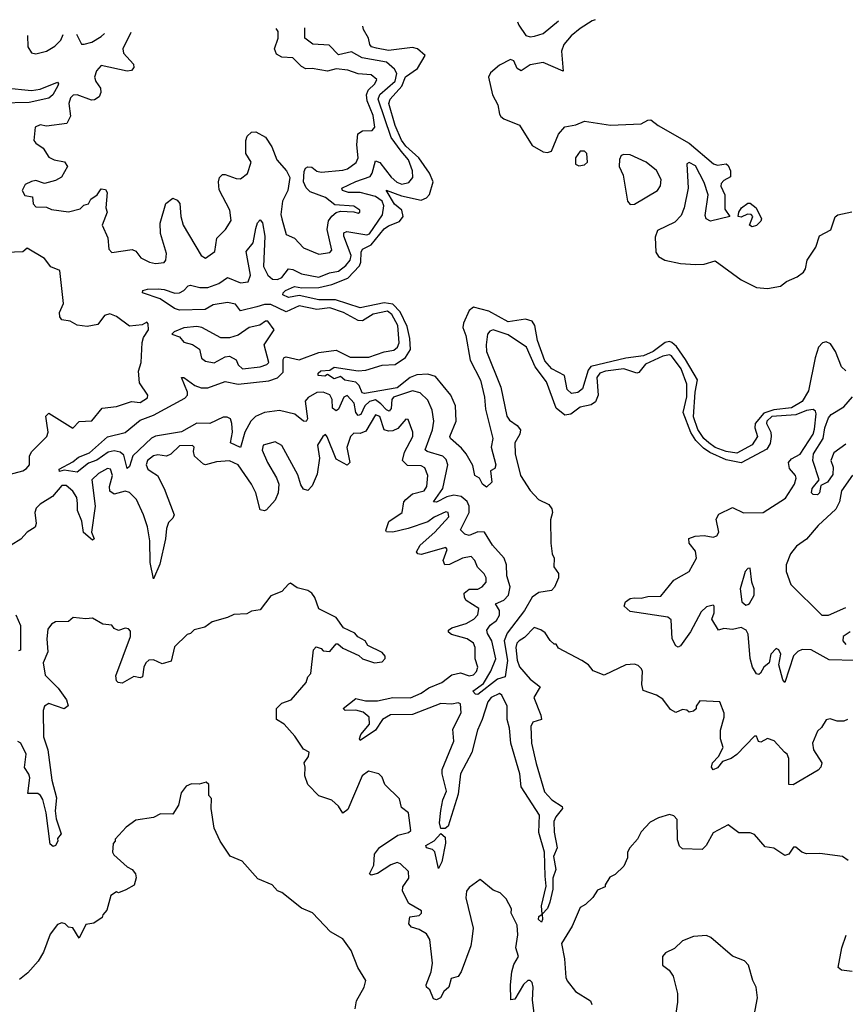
# Model space of a CAD drawing. Extents: x 2494106 to 2685573, y 758056 to 915185.
# Tile 482 of 507: x 2629881 to 2633672, y 909736 to 914260. Entities that reach past the tile are written whole.
import ezdxf

# ---------------------------------------------------------------- set-up
doc = ezdxf.new("R2010")
doc.units = 0

msp = doc.modelspace()

# ---------------------------------------------------------------- linework, layer by layer
at = {"layer": '0CON05XD'}
for points in [[(2632524.3, 914259.5), (2632510, 914255), (2632455, 914218.9), (2632414.3, 914185.7), (2632380.5, 914145), (2632368.9, 914115), (2632377, 914023), (2632285, 914062.9), (2632225, 914052), (2632183.9, 914023.9), (2632165.9, 914035.9), (2632150, 914070), (2632135, 914076.5), (2632085, 914050.3), (2632043.2, 914015), (2632033.7, 913995), (2632051.8, 913915), (2632077.6, 913867.6), (2632084.1, 913825), (2632090.9, 913815), (2632105, 913803.5), (2632176.7, 913775), (2632235, 913682.1), (2632285, 913652.6), (2632305, 913649.6), (2632323.9, 913656.1), (2632356, 913734), (2632385, 913767.5), (2632435, 913776.2), (2632475, 913793.3), (2632594.5, 913775.5), (2632735, 913781.5), (2632765, 913798.6), (2632780, 913800), (2632812.7, 913772.7), (2632955, 913692.7), (2633066.7, 913596.7), (2633085, 913591.4), (2633125, 913596.7), (2633135, 913590), (2633145.8, 913565), (2633145, 913537.5), (2633115, 913521.2), (2633102.6, 913507.4), (2633100.6, 913495), (2633118.9, 913455), (2633118.8, 913388.8), (2633142.5, 913355), (2633053.9, 913333.9), (2633034.1, 913344.1), (2633029.3, 913359.3), (2633042.9, 913455), (2633025, 913511.2), (2632985, 913588.8), (2632955, 913603.3), (2632945, 913597.5), (2632951.1, 913485), (2632932.9, 913395), (2632919.4, 913360.6), (2632890.2, 913329.8), (2632809.7, 913290.3), (2632799.6, 913259.6), (2632801.7, 913191.7), (2632815, 913171.1), (2632843.8, 913155), (2632915, 913138.9), (2632985, 913135.5), (2633025, 913136.5), (2633075, 913152), (2633193.7, 913063.7), (2633265, 913028.5), (2633315, 913024.5), (2633374.6, 913035.4), (2633402.7, 913057.3), (2633451.3, 913078.7), (2633480.5, 913099.5), (2633490, 913115), (2633497.5, 913155), (2633536.5, 913215), (2633553.6, 913266.4), (2633606.2, 913293.8), (2633625.5, 913354.5), (2633637.5, 913362.5), (2633703, 913377)], [(2632167.8, 914249.3), (2632172.6, 914235), (2632205, 914187.1), (2632225, 914181.1), (2632245, 914184.4), (2632285, 914195.8), (2632355.9, 914254.7)], [(2630391.4, 914199.9), (2630354.4, 914125), (2630357.5, 914105), (2630403.3, 914055), (2630405, 914040), (2630394.1, 914025.9), (2630375, 914022.5), (2630255, 914049.5), (2630234.5, 914025), (2630224.4, 913995), (2630230.8, 913975), (2630252, 913945), (2630254, 913925), (2630245.5, 913904.5), (2630225, 913891.4), (2630210.3, 913890.3), (2630145, 913914.3), (2630127, 913913), (2630115, 913900), (2630106.9, 913875), (2630114.2, 913815.8), (2630098, 913782), (2630005, 913770), (2629975, 913776.7), (2629952.5, 913765), (2629946.7, 913705), (2629955, 913692.5), (2629989.3, 913669.3), (2630015, 913627.5), (2630040, 913615), (2630086.7, 913606.7), (2630100, 913585), (2630073.9, 913536.1), (2630045, 913520), (2629995, 913507.5), (2629955, 913520), (2629935, 913516.7), (2629907, 913503), (2629892.5, 913475), (2629905, 913452.5), (2629940, 913445), (2629943, 913413), (2629955, 913400), (2630005, 913397.5), (2630027, 913387), (2630105, 913376.7), (2630158.8, 913391.2), (2630175, 913407.5), (2630197, 913413), (2630207.5, 913435), (2630237.5, 913455), (2630255, 913482.5), (2630275, 913480), (2630282.5, 913465), (2630276.7, 913395), (2630283.3, 913375), (2630260, 913315), (2630286.7, 913256.7), (2630290, 913205), (2630305, 913190), (2630397, 913203), (2630415, 913196.7), (2630437.5, 913165), (2630477.5, 913145), (2630505, 913138.8), (2630545, 913143.3), (2630552.5, 913155), (2630555.8, 913185), (2630527.3, 913277.3), (2630526.2, 913325), (2630552, 913415), (2630585, 913440), (2630605, 913430), (2630616.2, 913415), (2630621.2, 913355), (2630632, 913315), (2630715, 913176.7), (2630735, 913163.3), (2630776.7, 913195), (2630786.2, 913255), (2630826.7, 913295), (2630853, 913337), (2630845.7, 913385), (2630797.7, 913477.7), (2630793.8, 913515), (2630798.8, 913535), (2630812.3, 913547.7), (2630825, 913548.8), (2630875, 913530), (2630895, 913528.8), (2630927.3, 913552.7), (2630943.8, 913605), (2630920, 913645), (2630920, 913705), (2630926.2, 913723.8), (2630945, 913743.3), (2630965, 913743.8), (2631009.3, 913719.3), (2631038.8, 913675), (2631062.5, 913615), (2631106.2, 913565), (2631121.2, 913535), (2631112, 913475), (2631088.6, 913425), (2631080, 913365), (2631084.5, 913344.5), (2631105, 913272.5), (2631142.5, 913255), (2631185, 913211.2), (2631255, 913182), (2631305, 913190), (2631315, 913200), (2631292.9, 913295), (2631300, 913335), (2631315, 913356.7), (2631335, 913373.3), (2631355, 913380), (2631415, 913376.7), (2631435, 913370), (2631442.5, 913375), (2631442.5, 913385), (2631415, 913403.3), (2631328.3, 913408.3), (2631285, 913441.9), (2631215, 913469.2), (2631196.7, 913486.7), (2631183.8, 913515), (2631187.6, 913562.4), (2631193.3, 913576.7), (2631205, 913584.2), (2631222.1, 913582.1), (2631245, 913564.2), (2631265, 913559.2), (2631365, 913567.8), (2631386.1, 913573.9), (2631426.4, 913603.6), (2631435.5, 913624.5), (2631428.9, 913685), (2631434.3, 913735.7), (2631455, 913748.8), (2631499.2, 913750.8), (2631512, 913765), (2631505, 913820), (2631476.6, 913886.6), (2631473.8, 913915), (2631480.9, 913935), (2631511.9, 913965), (2631520.8, 913985), (2631495, 914006.5), (2631435, 914010.5), (2631387.5, 914027.5), (2631335, 914034.4), (2631295, 914023.1), (2631225, 914035.5), (2631195, 914034.3), (2631175.8, 914045), (2631135, 914084.4), (2631085, 914087.1), (2631061.1, 914101.1), (2631051.8, 914125), (2631068.9, 914175), (2631067.5, 914205), (2631059.7, 914218.5)], [(2629916.8, 914186.8), (2629918, 914135), (2629935, 914107.5), (2629955, 914103.3), (2630005, 914114.3), (2630042, 914138), (2630070.8, 914165), (2630080.6, 914191.3)], [(2632876.7, 911415), (2632872.5, 911502.5), (2632857.5, 911515), (2632685, 911541.2), (2632657.5, 911565), (2632663.3, 911585), (2632685, 911600), (2632705, 911603.3), (2632735, 911601.2), (2632765, 911610), (2632825, 911611.2), (2632885, 911683.8), (2632955, 911723.8), (2632988.8, 911785), (2632985, 911817.5), (2632956.2, 911855), (2632953.9, 911876.1), (2632983, 911887), (2633025, 911889.2), (2633065, 911882), (2633082.3, 911887.7), (2633092, 911905), (2633080, 911965), (2633091.7, 911988.3), (2633155, 912018), (2633205, 911994.2), (2633295, 911996), (2633398.1, 912061.9), (2633438.9, 912125), (2633447.6, 912152.4), (2633444.4, 912165), (2633417, 912197), (2633411.4, 912225), (2633425, 912241.4), (2633465, 912262.9), (2633524.6, 912355), (2633531.3, 912378.7), (2633538.6, 912448.6), (2633535, 912461.2), (2633525, 912468.1), (2633495, 912464.5), (2633445.2, 912444.8), (2633335, 912436.3), (2633311.9, 912415), (2633310.6, 912405), (2633330.3, 912365), (2633332.8, 912345), (2633327.6, 912312.4), (2633312.9, 912287.1), (2633195, 912224.1), (2633125, 912236.6), (2633050.9, 912270.9), (2633021.4, 912291.4), (2632986, 912326), (2632963.1, 912363.1), (2632928.3, 912455), (2632945, 912526.7), (2632944.3, 912584.3), (2632918.2, 912655), (2632875, 912715.7), (2632865, 912719.4), (2632835, 912714), (2632755, 912676.9), (2632725, 912638.6), (2632715, 912635.6), (2632655, 912656), (2632571.2, 912645), (2632544.8, 912635.2), (2632531.6, 912615), (2632538, 912535), (2632525, 912504.4), (2632505, 912489.5), (2632455, 912480), (2632412.5, 912447.5), (2632385, 912442.5), (2632344.1, 912474.1), (2632300, 912595), (2632248.2, 912665), (2632208.6, 912755), (2632125, 912811.8), (2632055, 912834), (2632040.9, 912829.1), (2632030, 912815), (2632023.1, 912765), (2632025.6, 912735), (2632090.9, 912570.9), (2632118.6, 912438.6), (2632130.2, 912420.2), (2632165.5, 912395.5), (2632180.8, 912375), (2632178, 912355), (2632154.3, 912315), (2632156.7, 912265), (2632181.5, 912165), (2632225.9, 912095.9), (2632264.2, 912055), (2632311.7, 912031.7), (2632325, 912012.5), (2632327.5, 911995), (2632318.7, 911961.3), (2632320, 911855), (2632325.9, 911805.9), (2632336.2, 911785), (2632334.2, 911745), (2632356.2, 911715), (2632356.2, 911695), (2632337.5, 911652.5), (2632322.9, 911637.1), (2632265, 911627.1), (2632235, 911605.7), (2632199.7, 911545), (2632119.7, 911440.3), (2632105.9, 911405), (2632120.7, 911315), (2632110, 911240), (2632075, 911229.6), (2631985, 911158.8), (2631975, 911160), (2631962.5, 911175), (2632010.4, 911209.6), (2632044.3, 911265.7), (2632067, 911323), (2632048.9, 911405), (2632028.8, 911438.8), (2632027.1, 911455), (2632042.3, 911477.7), (2632071.5, 911498.5), (2632085, 911524.2), (2632084.7, 911545), (2632065.7, 911575), (2632105, 911592.4), (2632125.9, 911615), (2632133.2, 911653.2), (2632118.2, 911705), (2632116.8, 911755), (2632105.4, 911785), (2632052.7, 911845), (2632015, 911904.4), (2631985, 911906.2), (2631945, 911889.2), (2631925, 911895.5), (2631905.5, 911915), (2631944.6, 911995), (2631944.6, 912025), (2631936.3, 912046.3), (2631909.1, 912069.1), (2631875, 912074.7), (2631843.3, 912066.7), (2631795, 912042.5), (2631781.4, 912045), (2631824.1, 912105), (2631847.3, 912215), (2631839.6, 912239.6), (2631825, 912254.5), (2631752, 912275), (2631743.8, 912283.8), (2631776.2, 912375), (2631783.3, 912415), (2631775.5, 912465), (2631755, 912511.2), (2631720, 912545), (2631685, 912554.7), (2631597.7, 912525), (2631590, 912515), (2631586.8, 912473.2), (2631578.6, 912461.4), (2631565, 912466.4), (2631539.8, 912495), (2631515, 912512.4), (2631487.9, 912505), (2631466.2, 912485), (2631448, 912445), (2631435, 912440.3), (2631424.9, 912454.9), (2631417.4, 912497.4), (2631385, 912533.2), (2631370, 912525), (2631345, 912470), (2631335, 912462), (2631318.4, 912475), (2631315.7, 912515), (2631305, 912535.3), (2631275, 912547.8), (2631245, 912546), (2631205.7, 912524.3), (2631192.8, 912507.2), (2631202.2, 912425), (2631197.3, 912412.7), (2631184.5, 912415), (2631145, 912446.5), (2631075, 912463.5), (2631004.8, 912455.2), (2630964.1, 912435.9), (2630942.3, 912415), (2630914.7, 912365), (2630895, 912294.2), (2630850, 912315), (2630858.2, 912365), (2630855.3, 912405), (2630848.5, 912425), (2630834.1, 912434.1), (2630815, 912433.1), (2630755, 912403.8), (2630695, 912405.8), (2630625, 912365.3), (2630505, 912346), (2630486.2, 912336.2), (2630401.1, 912255), (2630385, 912206.7), (2630375, 912197.5), (2630358.7, 912258.7), (2630342.8, 912272.7), (2630315, 912278.7), (2630287.6, 912272.4), (2630235, 912235.6), (2630197.4, 912222.6), (2630145, 912180), (2630085, 912190), (2630064.1, 912184.1), (2630062.5, 912195), (2630125, 912228.1), (2630150.7, 912249.3), (2630201.1, 912268.9), (2630285, 912343.6), (2630365, 912362.5), (2630435, 912420), (2630495, 912442.9), (2630639.1, 912520.9), (2630651.1, 912535), (2630651.2, 912548.8), (2630625, 912616.2), (2630635, 912615.7), (2630685, 912579.6), (2630715, 912567.7), (2630745, 912568.5), (2630825, 912597.3), (2630885.2, 912584.8), (2631025, 912600), (2631065.2, 912614.8), (2631090.4, 912639.6), (2631091.8, 912698.2), (2631095, 912707.1), (2631105, 912711.2), (2631165, 912697.1), (2631255, 912730.3), (2631335, 912741.8), (2631399.4, 912709.4), (2631485, 912709.7), (2631555, 912734.2), (2631599.1, 912740.9), (2631615.6, 912754.4), (2631624.1, 912775), (2631617.5, 912855), (2631590.3, 912905), (2631570.2, 912920.2), (2631505, 912907.3), (2631454.7, 912875.3), (2631435, 912878.2), (2631368.9, 912915), (2631305, 912936.3), (2631245, 912927.7), (2631165, 912944.3), (2631105, 912917.7), (2631035, 912950.7), (2631005, 912951), (2630969.8, 912940.2), (2630895, 912921.9), (2630872.9, 912952.9), (2630835, 912960.8), (2630769.9, 912950.1), (2630732.4, 912927.6), (2630615, 912925.4), (2630592, 912932), (2630526.6, 912976.6), (2630445, 913004.3), (2630446.2, 913015), (2630467.8, 913022.2), (2630516.8, 913023.2), (2630545, 913020.5), (2630593.6, 913003.6), (2630615, 913004.4), (2630634.3, 913015), (2630655, 913037.5), (2630665, 913040), (2630708.8, 913028.8), (2630745, 913029.7), (2630795, 913047.7), (2630835, 913075.5), (2630895, 913051.2), (2630930.6, 913055), (2630940.5, 913085), (2630921.5, 913195), (2630952.7, 913235), (2630965, 913300), (2630973.3, 913326.7), (2630985, 913340), (2630996.2, 913326.2), (2631007.2, 913265), (2631001.2, 913125), (2631020.4, 913085), (2631042, 913068), (2631065, 913065.5), (2631085, 913074.6), (2631115, 913115.6), (2631135, 913112.3), (2631175, 913092.5), (2631255, 913076.7), (2631303.8, 913096.2), (2631345.5, 913104.5), (2631379.2, 913130.8), (2631398.8, 913155), (2631403.8, 913176.2), (2631370, 913265), (2631370.3, 913279.7), (2631384, 913286), (2631475, 913271.6), (2631488.2, 913275), (2631547.2, 913362.8), (2631553.3, 913405), (2631545, 913426.5), (2631515, 913447.7), (2631445.2, 913464.8), (2631391.2, 913465), (2631364.2, 913475), (2631361.2, 913485), (2631425, 913516.7), (2631490.5, 913539.5), (2631500.5, 913555), (2631515, 913610.8), (2631535, 913603.5), (2631586.3, 913536.3), (2631613.4, 913513.4), (2631636, 913504), (2631667.9, 913512.1), (2631686.1, 913533.9), (2631684.5, 913565.5), (2631666.8, 913615), (2631632.6, 913655), (2631587.7, 913717.7), (2631527.8, 913895), (2631534.3, 913915.7), (2631605, 913977.5), (2631612.4, 914012.4), (2631602.1, 914032.1), (2631566.2, 914065), (2631454.1, 914084.1), (2631405, 914112.5), (2631345, 914098.5), (2631302.5, 914142.5), (2631227.3, 914147.3), (2631190, 914175), (2631190, 914222.1)], [(2630141.5, 914193), (2630165, 914147.5), (2630176.7, 914146.7), (2630213, 914157), (2630255, 914182), (2630271.1, 914196.6)], [(2633675, 912646.7), (2633655.4, 912665), (2633627.5, 912735), (2633605, 912770.4), (2633585, 912779.7), (2633568.1, 912775), (2633550, 912755), (2633534.3, 912705.7), (2633503.8, 912555), (2633475, 912505.4), (2633425, 912476.8), (2633345, 912467), (2633298.5, 912451.5), (2633258.9, 912405), (2633256.5, 912385), (2633269.2, 912345), (2633245, 912306.4), (2633175, 912268.6), (2633125, 912275.6), (2633075.3, 912294.7), (2633046.4, 912315), (2633023.5, 912335), (2632995, 912376.1), (2632976.1, 912435), (2632982.3, 912547.7), (2632993.8, 912605), (2632939, 912699), (2632897.4, 912757.4), (2632876.1, 912776.1), (2632865, 912780.7), (2632845, 912776.2), (2632790, 912735), (2632745.1, 912714.9), (2632665, 912703.8), (2632504.5, 912665.5), (2632491.1, 912648.9), (2632465, 912562.9), (2632445, 912546.4), (2632415, 912542.2), (2632395, 912560), (2632383.6, 912625), (2632324.6, 912655), (2632292.2, 912692.2), (2632258.6, 912785), (2632247.3, 912855), (2632234.6, 912874.6), (2632203.8, 912883.8), (2632125, 912871.4), (2632035, 912920.8), (2631965, 912939.2), (2631945, 912923.8), (2631918.6, 912865), (2631916.5, 912845), (2631929.2, 912809.2), (2631949.2, 912695), (2631996.7, 912603.3), (2632016.2, 912525), (2632020.8, 912470.8), (2632054.3, 912335), (2632046, 912295), (2632067.5, 912215), (2632063, 912197), (2632043.3, 912186.7), (2632048.8, 912135), (2632025, 912112), (2632006.7, 912125), (2631992.5, 912152.5), (2631971.2, 912165), (2631961.7, 912211.7), (2631930.8, 912265), (2631910.7, 912290.7), (2631859.2, 912335), (2631857.1, 912345), (2631885.6, 912415), (2631882.9, 912485), (2631861.4, 912535), (2631790, 912620), (2631755, 912630.9), (2631705, 912628.2), (2631673.8, 912616.2), (2631615, 912568.8), (2631465, 912542.1), (2631454.4, 912545), (2631439.5, 912579.5), (2631425, 912593.5), (2631375, 912604), (2631355, 912620), (2631325, 912610), (2631295, 912630), (2631281.7, 912621.7), (2631252.5, 912625), (2631252.5, 912635), (2631263.6, 912646.4), (2631305, 912650), (2631325, 912662.5), (2631435, 912645.5), (2631471.1, 912648.9), (2631545, 912671.8), (2631605, 912675.4), (2631652.4, 912707.6), (2631675.9, 912744.1), (2631673.2, 912795), (2631660.5, 912850.5), (2631627.8, 912917.8), (2631595, 912953.2), (2631555, 912958.7), (2631445, 912936.1), (2631331.9, 912971.9), (2631255, 912972.2), (2631165, 912992.7), (2631115, 912982.5), (2631090, 912995), (2631091.2, 913005), (2631102.5, 913015), (2631143.9, 913033.9), (2631177.1, 913027.1), (2631255, 913028.7), (2631315, 913042.2), (2631388.2, 913071.8), (2631441.2, 913128.8), (2631448.1, 913145), (2631448.9, 913191.1), (2631455, 913205.7), (2631495, 913225.3), (2631555, 913298.4), (2631575, 913312.9), (2631625, 913332.5), (2631642.2, 913355), (2631636.7, 913385), (2631602, 913412), (2631564.4, 913475.6), (2631635, 913450), (2631725, 913430), (2631749.5, 913440.5), (2631763.5, 913456.5), (2631779.2, 913515), (2631763.8, 913555), (2631714.2, 913625), (2631655, 913678.1), (2631635, 913706.4), (2631605, 913773.1), (2631576.4, 913875), (2631582, 913895), (2631635.7, 913954.3), (2631652.4, 913997.6), (2631707.7, 914035), (2631743.8, 914095), (2631707.5, 914125), (2631685, 914131.8), (2631575, 914118.1), (2631519, 914129), (2631497.5, 914135), (2631489.6, 914145), (2631482.4, 914175), (2631460.3, 914215), (2631457.1, 914229.5)], [(2629815, 913946.8), (2629935, 913934.6), (2629975, 913939.6), (2630055, 913972.5), (2630060, 913965), (2630056.9, 913955), (2630032.7, 913915), (2630015, 913899.5), (2629925, 913879.4), (2629795, 913876.5)], [(2632448.1, 913588.1), (2632475, 913592.2), (2632489.4, 913605), (2632485.6, 913645), (2632475, 913656), (2632455, 913655.8), (2632432.9, 913625), (2632434.3, 913595), (2632448.1, 913588.1)], [(2632685, 913410.9), (2632705, 913412.1), (2632810.8, 913475), (2632824.5, 913495.5), (2632826.5, 913525), (2632805, 913567.1), (2632758, 913605), (2632685, 913638.1), (2632655, 913640.8), (2632643.3, 913635), (2632635, 913617.5), (2632633.5, 913585), (2632652.3, 913545), (2632672, 913425), (2632685, 913410.9)], [(2633245, 913307.5), (2633232.5, 913315), (2633247.5, 913355), (2633240, 913365), (2633223.6, 913366.4), (2633195, 913352.5), (2633180, 913355), (2633183.8, 913375), (2633196.2, 913395), (2633225, 913416.2), (2633235, 913416.2), (2633263.8, 913395), (2633288, 913345), (2633285, 913333.3), (2633265, 913313.3), (2633245, 913307.5)], [(2629775, 912154.3), (2629895, 912187.5), (2629912.9, 912197.1), (2629926, 912215), (2629926.2, 912255), (2629936.7, 912275), (2630006.2, 912345), (2630012, 912365), (2630005.9, 912405.9), (2630001.7, 912438.3), (2630015, 912452.5), (2630125, 912383.3), (2630155, 912413.8), (2630213, 912417), (2630260, 912475), (2630325, 912482), (2630394.2, 912505.8), (2630435, 912501.2), (2630468.3, 912521.7), (2630470, 912535), (2630431.2, 912591.2), (2630426.2, 912645), (2630439.2, 912685), (2630443.9, 912776.1), (2630450, 912800), (2630472.5, 912835), (2630471.7, 912861.7), (2630465, 912870), (2630443, 912857), (2630385, 912851.2), (2630325, 912896), (2630295, 912908.8), (2630270.3, 912899.7), (2630240.7, 912859.3), (2630190.7, 912849.3), (2630145, 912855.7), (2630112.5, 912875), (2630075, 912880.8), (2630065.8, 912895), (2630064.2, 912915), (2630082, 912955), (2630065, 913106.7), (2630023.9, 913123.9), (2629995, 913162.5), (2629915, 913210), (2629895, 913192.5), (2629778.3, 913188.3)], [(2630905, 912656), (2630985, 912664.4), (2631016.7, 912675), (2631025.8, 912685), (2631003.3, 912765), (2631050, 912835), (2631020, 912875), (2631010, 912875), (2630983.9, 912856.1), (2630935, 912846), (2630885, 912810), (2630845, 912797.5), (2630805, 912797.5), (2630717.5, 912845), (2630695, 912850), (2630635, 912843.8), (2630590, 912825), (2630580, 912815), (2630615, 912802.5), (2630635, 912777.5), (2630675, 912767.5), (2630706.4, 912746.4), (2630716.7, 912705), (2630735, 912690), (2630775, 912683.3), (2630825, 912710), (2630845, 912713.3), (2630875, 912696.7), (2630885, 912673.3), (2630905, 912656)], [(2633675, 912310), (2633620.2, 912269.8), (2633605.6, 912235), (2633617, 912203), (2633615, 912170), (2633590, 912135), (2633560, 912120), (2633553.3, 912085), (2633545, 912076.7), (2633525, 912077.5), (2633517.5, 912085), (2633520, 912105), (2633552.5, 912145), (2633523.6, 912233.6), (2633525.7, 912265), (2633570.9, 912335), (2633578.2, 912385), (2633595, 912430.8), (2633607.5, 912445), (2633665, 912480.5), (2633705, 912526.7)], [(2633393.8, 910895), (2633346.1, 910946.1), (2633315, 910957.5), (2633285, 910940), (2633274, 910944), (2633265, 910967.5), (2633255, 910967.5), (2633175, 910884.2), (2633148.8, 910865), (2633109.3, 910850.7), (2633085, 910822.5), (2633065, 910813.1), (2633057.5, 910825), (2633062.5, 910845), (2633090, 910875), (2633111.1, 910915), (2633100, 910955), (2633100, 910995), (2633116.7, 911055), (2633116.4, 911073.6), (2633095.8, 911125.8), (2633005, 911130), (2632987.5, 911105), (2632987, 911093), (2632975, 911082.5), (2632955, 911077.5), (2632945, 911087.5), (2632925, 911090), (2632895, 911076.7), (2632870.5, 911090.5), (2632835, 911137.5), (2632805, 911156.7), (2632745, 911177.5), (2632738, 911205), (2632741.2, 911265), (2632737.3, 911277.3), (2632721.7, 911291.7), (2632705, 911298), (2632664.3, 911295.7), (2632565, 911247.5), (2632515, 911267.5), (2632492.5, 911295), (2632462.5, 911315), (2632355, 911372.5), (2632345, 911390), (2632335, 911390), (2632317, 911407), (2632295, 911442.5), (2632275, 911456.7), (2632243, 911467), (2632198.9, 911421.1), (2632174.5, 911405.5), (2632164.6, 911395.4), (2632159.1, 911375), (2632165, 911317.5), (2632176.4, 911286.4), (2632225, 911230), (2632272, 911195), (2632241.9, 911145), (2632274.5, 911065), (2632277.1, 911045), (2632237.5, 911032.5), (2632228, 911012), (2632231.8, 910935), (2632252.6, 910842.6), (2632291.8, 910711.8), (2632324.8, 910674.8), (2632372, 910645), (2632374.3, 910635), (2632343, 910597), (2632334.6, 910575), (2632336.1, 910526.1), (2632349.4, 910455), (2632332.3, 910415), (2632342.5, 910355), (2632328.8, 910315), (2632329.4, 910265), (2632316.4, 910205), (2632305, 910176.7), (2632280, 910150), (2632282.5, 910125), (2632277, 910113), (2632264, 910125), (2632265, 910140), (2632280, 910150), (2632277.7, 910187.7), (2632298.3, 910278.3), (2632293.5, 910325), (2632290.9, 910435), (2632265.4, 910525), (2632268.6, 910605), (2632183.8, 910735), (2632177.4, 910795), (2632136.2, 910935), (2632130.3, 911005), (2632120.3, 911045), (2632119.4, 911105), (2632095, 911155.6), (2632085, 911164.4), (2632046.5, 911145), (2632030.7, 911125), (2632005.7, 911044.3), (2631983.1, 910995), (2631957.2, 910892.8), (2631905.3, 910795), (2631895, 910701.2), (2631848.9, 910555), (2631835, 910544.2), (2631815, 910543.3), (2631809.2, 910569.2), (2631815.5, 910625.5), (2631824.6, 910675), (2631841.5, 910715), (2631821.2, 910795), (2631821.5, 910815), (2631874.6, 910945), (2631870.7, 910999.3), (2631907.8, 911075), (2631905, 911115.6), (2631895, 911120.9), (2631865, 911114.1), (2631815, 911118.6), (2631685, 911066.7), (2631583.8, 911066.2), (2631546.5, 911045), (2631515.2, 910994.8), (2631445, 910947.5), (2631441.2, 910955), (2631447.1, 910975), (2631487.1, 911022.9), (2631485.4, 911055), (2631458.4, 911078.4), (2631425, 911087.6), (2631375.9, 911085.9), (2631366.2, 911095), (2631425, 911141.4), (2631469.8, 911129.8), (2631525, 911129.6), (2631595, 911145.9), (2631675.8, 911144.2), (2631724.4, 911165.6), (2631759.9, 911190.1), (2631819.4, 911215), (2631865, 911250.3), (2631905, 911259.1), (2631945, 911245.6), (2631965, 911248.9), (2631979.1, 911265), (2631984.4, 911285), (2631972.8, 911322.8), (2631973.3, 911375), (2631965.6, 911395), (2631935.8, 911415), (2631864.2, 911435), (2631850, 911445), (2631850.6, 911455), (2631866, 911465), (2631931.4, 911485), (2631967.1, 911505), (2631985.6, 911525), (2631990, 911555), (2631931.5, 911591.5), (2631923.3, 911605), (2631922.5, 911625), (2631945, 911642.5), (2631985, 911642.9), (2632005, 911653.3), (2632023.3, 911675), (2632023.3, 911695), (2632013.6, 911713.6), (2631983.9, 911743.9), (2631971.2, 911775), (2631955, 911793.3), (2631915, 911785.7), (2631855, 911756.4), (2631833.8, 911755), (2631825.6, 911775), (2631844, 911825), (2631837.5, 911835), (2631725, 911802.9), (2631710, 911805), (2631704, 911815), (2631720, 911845), (2631786.9, 911905), (2631851.2, 911975), (2631848.8, 911995), (2631837.7, 911997.7), (2631785, 911974.3), (2631755, 911951.9), (2631665, 911921.8), (2631595, 911904.4), (2631566.2, 911906.2), (2631562, 911912), (2631576.7, 911953.3), (2631637.5, 911995), (2631645.9, 912044.1), (2631654, 912055), (2631685, 912080.6), (2631738.8, 912095), (2631750.8, 912115), (2631755.8, 912165), (2631740.9, 912200.9), (2631725, 912209.4), (2631661.8, 912211.8), (2631639.5, 912235), (2631647.6, 912272.4), (2631687.1, 912345), (2631687.1, 912365), (2631665, 912423.3), (2631655, 912423.8), (2631618.2, 912381.8), (2631595, 912370.4), (2631575, 912368.5), (2631555, 912375.7), (2631535, 912435.8), (2631515, 912444.2), (2631471.1, 912368.9), (2631445, 912358.8), (2631415, 912360), (2631400.5, 912345), (2631384.2, 912294.2), (2631397.5, 912225), (2631385, 912212.5), (2631335, 912240), (2631292.7, 912342.7), (2631285, 912353.3), (2631272.5, 912345), (2631248.5, 912305), (2631257.5, 912245), (2631247.9, 912172.1), (2631225, 912117.5), (2631205, 912096.7), (2631185, 912103.3), (2631173, 912123), (2631157.9, 912167.9), (2631085, 912303.3), (2631055, 912320), (2631000, 912305), (2630995, 912282.5), (2631018.8, 912225), (2631061.2, 912155), (2631071.2, 912125), (2631068.8, 912085), (2631055, 912052.5), (2631015, 912007.5), (2631005, 912003.3), (2630985, 912007.5), (2630965.6, 912085), (2630945, 912125.6), (2630884.3, 912215), (2630845, 912233.1), (2630785, 912228.2), (2630735, 912214.5), (2630725, 912217.5), (2630684.5, 912254.5), (2630678.8, 912275), (2630682.5, 912295), (2630675, 912302.5), (2630615, 912301.4), (2630575, 912264), (2630555.7, 912254.3), (2630515, 912260), (2630495, 912255.6), (2630468.6, 912235), (2630461.5, 912215), (2630469.2, 912195), (2630484.4, 912184.4), (2630513.8, 912165), (2630544, 912105), (2630590, 911985), (2630585, 911970), (2630565, 911950), (2630555, 911922.5), (2630550.8, 911875), (2630525, 911757.5), (2630495, 911690), (2630480.5, 911765), (2630478.9, 911865), (2630468.8, 911928.8), (2630450, 911985), (2630417.1, 912055), (2630385, 912086.5), (2630365, 912093.1), (2630315, 912080), (2630295, 912093.3), (2630292.9, 912115), (2630307.1, 912165), (2630297.5, 912195), (2630285, 912197.5), (2630242.5, 912175), (2630211.9, 912145), (2630227.5, 912025), (2630211.4, 911905), (2630222.5, 911875), (2630215, 911867.5), (2630173.8, 911903.8), (2630166.1, 911955), (2630146.7, 912005), (2630146.4, 912036.4), (2630142.9, 912065), (2630125, 912093.5), (2630095, 912119.6), (2630075, 912120), (2630031.6, 912068.4), (2629975, 912033.6), (2629956.5, 912015), (2629950.4, 911995), (2629957.3, 911945), (2629952, 911928), (2629915, 911905.4), (2629886.5, 911873.5), (2629842.1, 911845)], [(2633705, 912167.5), (2633654.8, 912095.2), (2633646.2, 912045), (2633628.7, 912011.4), (2633547.6, 911935), (2633493.6, 911873.6), (2633449, 911841), (2633420.4, 911805), (2633400.4, 911755), (2633400.4, 911725), (2633421.9, 911665), (2633564.3, 911524.3), (2633595, 911524.4), (2633675, 911558.6)], [(2633215, 911570), (2633225, 911572.5), (2633233.3, 911576.7), (2633254.1, 911615.9), (2633254.3, 911645), (2633243.1, 911675), (2633235, 911740), (2633225, 911738.8), (2633212.9, 911725), (2633190, 911645), (2633198, 911585), (2633215, 911570)], [(2631958.1, 910035), (2631952.9, 910005), (2631908, 909885), (2631895, 909863.8), (2631863.3, 909855), (2631851.2, 909815), (2631828.8, 909795), (2631814.2, 909765.8), (2631795, 909756.7), (2631780.7, 909760.7), (2631765, 909802.5), (2631750, 909815), (2631747.5, 909825), (2631770.8, 909885), (2631777.1, 909925), (2631764.3, 910034.3), (2631749.1, 910059.1), (2631715, 910079.2), (2631680.3, 910090.3), (2631668.8, 910105), (2631672.3, 910137.7), (2631715, 910144.2), (2631726, 910155), (2631726.2, 910165), (2631668.5, 910198.5), (2631639.2, 910255), (2631640, 910275), (2631667.5, 910315), (2631665.9, 910345.9), (2631630.5, 910380.5), (2631615, 910388), (2631585, 910376.9), (2631525, 910336.5), (2631495, 910329.2), (2631488, 910335), (2631507.5, 910375), (2631510.6, 910425), (2631533.9, 910456.1), (2631617.8, 910512.2), (2631666.7, 910525), (2631676.7, 910535), (2631666.7, 910615), (2631635, 910640), (2631625, 910680), (2631557.5, 910745), (2631545, 910780), (2631530, 910795), (2631483, 910807), (2631453.3, 910785), (2631388.8, 910631.2), (2631365, 910613.3), (2631345, 910646), (2631315, 910673.8), (2631254.2, 910694.2), (2631203.8, 910745), (2631190, 910785), (2631192.5, 910825), (2631187.5, 910845), (2631207.5, 910875), (2631210, 910895), (2631185, 910907.5), (2631145, 910967.5), (2631095, 911023.3), (2631060, 911045), (2631060, 911095), (2631085, 911120), (2631127.5, 911135), (2631196.1, 911213.9), (2631205, 911240), (2631217.5, 911255), (2631230, 911365), (2631242.5, 911377.5), (2631265, 911370), (2631275, 911360), (2631305, 911357.5), (2631335, 911392.5), (2631341.7, 911391.7), (2631365, 911372.5), (2631438.3, 911338.3), (2631455, 911323.3), (2631510, 911305), (2631545, 911310), (2631560, 911325), (2631560, 911335), (2631545, 911352.5), (2631480, 911385), (2631467.5, 911405), (2631433.6, 911423.6), (2631420.7, 911440.7), (2631367.5, 911465), (2631335, 911513.3), (2631255, 911552.5), (2631236.7, 911605), (2631222.5, 911625), (2631205, 911636.7), (2631155, 911650), (2631125, 911670), (2631115, 911666.7), (2631085, 911632.5), (2631035, 911612.5), (2630985, 911547.5), (2630945, 911542.5), (2630925, 911530), (2630865, 911527.5), (2630835, 911512.5), (2630765, 911492.5), (2630731.7, 911468.3), (2630683, 911457), (2630665, 911440), (2630650, 911435), (2630591.7, 911378.3), (2630577.3, 911312.7), (2630535, 911300), (2630495, 911318.8), (2630475, 911316.2), (2630461.2, 911305), (2630452, 911285), (2630445, 911240), (2630435, 911236.2), (2630405, 911241.4), (2630351.7, 911211.7), (2630333.8, 911213.8), (2630325, 911222.5), (2630322.5, 911245), (2630390, 911425), (2630390, 911450), (2630380.7, 911460.7), (2630365, 911463.3), (2630335, 911453.3), (2630315, 911462.5), (2630305, 911477.5), (2630262.7, 911482.7), (2630215, 911510), (2630185, 911506.2), (2630127, 911513), (2630106, 911494), (2630046.4, 911493.6), (2630027, 911483), (2630010.7, 911459.3), (2630006.2, 911415), (2630010, 911355), (2629988.8, 911305), (2629997.7, 911247.7), (2630058.5, 911188.5), (2630095.6, 911135), (2630103.3, 911106.7), (2630085, 911093.3), (2630015, 911117.5), (2629995, 911105.7), (2629989.5, 911085), (2629991.2, 910965), (2630011.1, 910905), (2630028.5, 910765), (2630050.4, 910685), (2630043.8, 910625), (2630048.1, 910588.1), (2630071.4, 910518.6), (2630055, 910497.5), (2630056.7, 910485), (2630045, 910465.8), (2630035, 910461.4), (2630021.9, 910471.9), (2630002.3, 910615), (2629986.8, 910676.8), (2629977.3, 910695), (2629965, 910703.6), (2629918.8, 910705), (2629927.1, 910777.1), (2629923.4, 910793.4), (2629903.8, 910823.8), (2629910.8, 910885), (2629886, 910936), (2629872.5, 910942.5)], [(2633715.6, 911315.6), (2633599.1, 911319.1), (2633515, 911364.2), (2633475, 911366.7), (2633455, 911356.7), (2633435, 911336.2), (2633395, 911213.8), (2633385, 911226.7), (2633367.1, 911295), (2633377.1, 911345), (2633366.7, 911365), (2633355, 911370), (2633331.2, 911345), (2633322.5, 911305), (2633298.8, 911285), (2633282.7, 911257.3), (2633275, 911251.2), (2633265, 911253.8), (2633246.7, 911285), (2633235.6, 911325), (2633225.9, 911435.9), (2633217.5, 911455), (2633195, 911466.7), (2633155, 911457.5), (2633115, 911462.5), (2633090, 911455), (2633060, 911505), (2633070, 911535), (2633070, 911565), (2633065, 911570), (2633035, 911562.5), (2633010.7, 911539.3), (2632962.3, 911447.7), (2632915, 911383.3), (2632905, 911376.7), (2632895, 911382.5), (2632876.7, 911415)], [(2629862.9, 911525), (2629884.2, 911475.8), (2629885, 911362.5), (2629875, 911360)], [(2633695, 911447.3), (2633662.9, 911425), (2633661.4, 911405), (2633675, 911388.6)], [(2633682.5, 911045), (2633665, 911036.7), (2633635, 911036.7), (2633603, 911047), (2633585, 911042.5), (2633563, 911007), (2633545, 910990), (2633521.4, 910935), (2633525.8, 910905), (2633564, 910845), (2633560, 910825), (2633547.8, 910812.2), (2633433.8, 910743.8), (2633413.8, 910745), (2633413.8, 910865), (2633406, 910885), (2633393.8, 910895)], [(2631421.2, 909715), (2631427.7, 909752.3), (2631463.3, 909815), (2631470, 909845), (2631433.8, 909905), (2631402.7, 909982.7), (2631365, 910036.7), (2631308.3, 910068.3), (2631226.1, 910156.1), (2631175, 910177.5), (2631085, 910250), (2631065, 910257.5), (2631040, 910285), (2630975, 910312.5), (2630903, 910393), (2630847, 910417), (2630802.5, 910485), (2630773.8, 910545), (2630760, 910635), (2630761.7, 910681.7), (2630750, 910695), (2630750, 910745), (2630737, 910757), (2630705, 910747.5), (2630670.7, 910749.3), (2630645, 910737.5), (2630622.3, 910707.7), (2630610, 910650), (2630585, 910610), (2630528.3, 910611.7), (2630496.4, 910593.6), (2630415, 910582.5), (2630370.7, 910549.3), (2630320, 910495), (2630320, 910485), (2630310, 910475), (2630307.5, 910435), (2630313, 910423), (2630375, 910367.5), (2630397.5, 910355), (2630412.5, 910335), (2630416.4, 910316.4), (2630406.4, 910283.6), (2630368.3, 910261.7), (2630335, 910247.5), (2630325, 910252.5), (2630300, 910235), (2630281.7, 910168.3), (2630263, 910147), (2630260, 910135), (2630221.7, 910108.3), (2630185, 910102.5), (2630155, 910040), (2630125, 910087.5), (2630105, 910090), (2630090, 910105), (2630075, 910110), (2630055, 910102.5), (2630021.7, 910058.3), (2629990, 909975), (2629966.1, 909933.9), (2629919.3, 909880.7), (2629880.7, 909849.3)], [(2633685.9, 910395.9), (2633660, 910415), (2633555, 910428.8), (2633495, 910426.7), (2633473.3, 910435), (2633445, 910457.5), (2633435, 910457.5), (2633412.5, 910425), (2633395, 910420), (2633345, 910453.3), (2633305, 910460), (2633255, 910516.7), (2633235, 910523.8), (2633183.6, 910523.6), (2633135, 910560), (2633065, 910523.8), (2633033.8, 910465), (2633015, 910446.7), (2632925, 910450), (2632911.7, 910461.7), (2632901.7, 910491.7), (2632900, 910585), (2632885, 910602.5), (2632865, 910607.5), (2632815, 910592.5), (2632777, 910573), (2632735, 910527.5), (2632717.5, 910495), (2632682.5, 910455), (2632672.5, 910435), (2632671.7, 910408.3), (2632655, 910370), (2632615, 910332.5), (2632590.7, 910319.3), (2632570, 910285), (2632570, 910275), (2632535, 910260), (2632513, 910227), (2632480, 910195), (2632455, 910180), (2632417.5, 910095), (2632370, 910015), (2632383.3, 909945), (2632389.5, 909859.5), (2632395, 909843.3), (2632433.8, 909795), (2632502.2, 909752.2), (2632509.2, 909735)], [(2631805, 910360), (2631787.1, 910437.1), (2631777.5, 910447.5), (2631750, 910455), (2631746.2, 910465), (2631785, 910487.1), (2631815, 910520), (2631834.3, 910504.3), (2631836.3, 910476.3), (2631820.2, 910389.8), (2631805, 910360)], [(2632245, 909682.5), (2632235.4, 909755.4), (2632239.6, 909815), (2632235, 909836), (2632225, 909845.7), (2632215, 909845.6), (2632195, 909827.1), (2632155, 909758.8), (2632136.7, 909756.7), (2632134.6, 909824.6), (2632141.2, 909885), (2632150.9, 909919.1), (2632171.2, 909955), (2632160, 909995), (2632168, 910055), (2632165, 910100), (2632137.5, 910155), (2632140, 910175), (2632115, 910220), (2632088.3, 910248.3), (2632055, 910260), (2631995, 910310), (2631945, 910272.5), (2631933.3, 910255), (2631930, 910225), (2631964.3, 910085), (2631958.1, 910035)], [(2633253.3, 909685), (2633270, 909765), (2633262.5, 909815), (2633247.5, 909845), (2633227.5, 909915), (2633210, 909935), (2633155, 909957.5), (2633055, 910042.5), (2633035, 910052.5), (2632975, 910047.5), (2632925, 910026.7), (2632888.3, 909991.7), (2632847, 909973), (2632832.5, 909955), (2632832.5, 909915), (2632863, 909893), (2632882.5, 909865), (2632902.5, 909785), (2632902.5, 909745), (2632890, 909665)], [(2633703.9, 909886.1), (2633655, 909892.5), (2633640, 909905), (2633656, 909995), (2633677, 910053)]]:
    msp.add_lwpolyline(points, dxfattribs=at)

doc.saveas('drawing.dxf')
